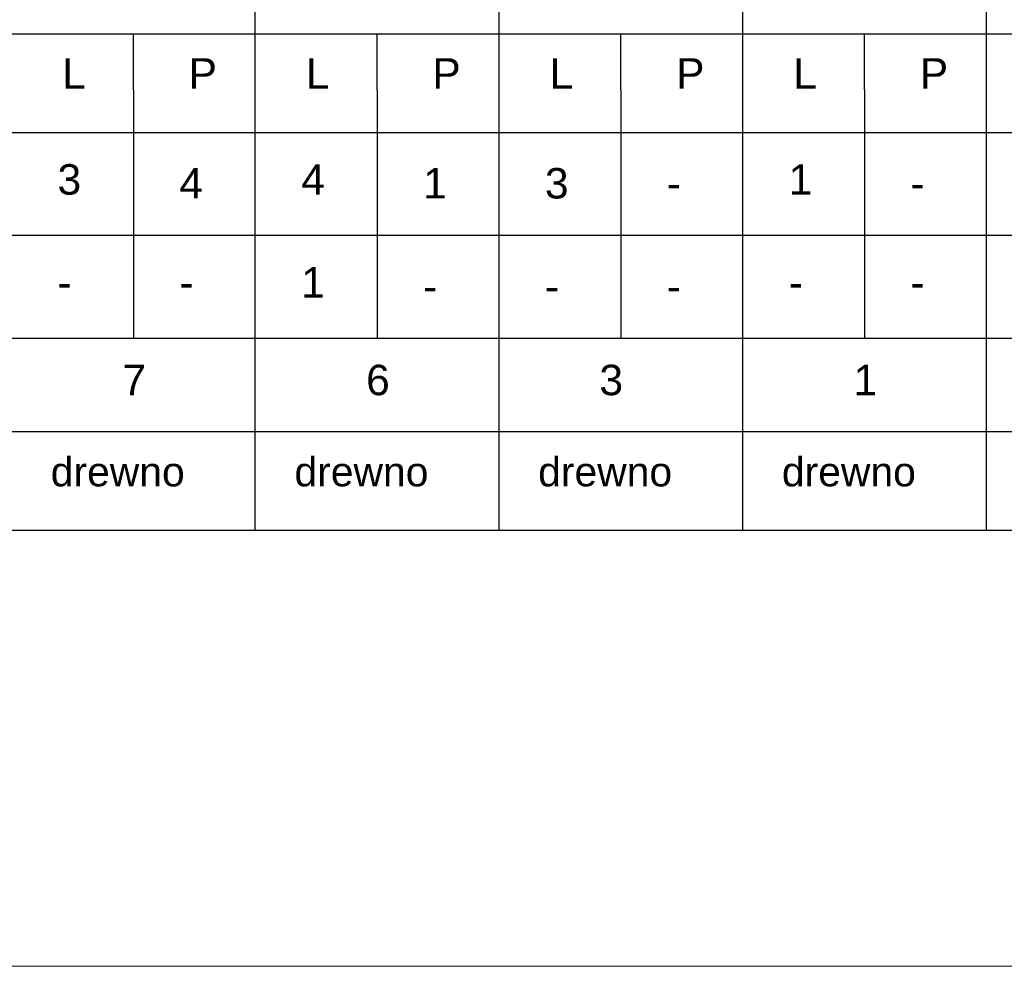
# Model space of a CAD drawing. Extents: x 4615668 to 9294084, y 5325188 to 10688993.
# Tile 483 of 656: x 4634003 to 4634811, y 5332629 to 5333406. Entities that reach past the tile are written whole.
import ezdxf

# ---------------------------------------------------------------- set-up
doc = ezdxf.new("R2010")
doc.units = 0
doc.header["$MEASUREMENT"] = 0
doc.layers.add('hacz', color=252, linetype='Continuous', lineweight=0)
doc.layers.add('OPIS', color=7, linetype='Continuous')
doc.layers.add('wymiary', color=2, linetype='Continuous')
doc.styles.add('100', font='isocp.shx', dxfattribs={"height": 20})
doc.styles.add('OZNACZ', font='arial.ttf', dxfattribs={"height": 25})

msp = doc.modelspace()

# ---------------------------------------------------------------- linework, layer by layer
msp.add_line((4633692.892, 5333313.57), (4635396.495, 5333313.57))
at = {"layer": 'hacz'}
msp.add_lwpolyline([(4633242.377, 5335457.083), (4637062.377, 5335457.083), (4637062.377, 5332629.083), (4633242.377, 5332629.083)], close=True, dxfattribs=at)
at = {"layer": 'OPIS'}
for p, q in [((4634196.495, 5332987.07), (4634196.495, 5333880.347)), ((4634396.495, 5332987.07), (4634396.495, 5333880.347)), ((4634396.495, 5332987.07), (4634396.495, 5333880.347)), ((4634596.495, 5332987.07), (4634596.495, 5333880.347)), ((4634796.495, 5332987.07), (4634796.495, 5333880.347)), ((4633996.495, 5333394.57), (4635796.495, 5333394.57)), ((4634096.495, 5333348.507), (4634096.495, 5333394.57)), ((4634296.495, 5333348.507), (4634296.495, 5333394.57)), ((4634496.495, 5333348.507), (4634496.495, 5333394.57)), ((4634696.495, 5333348.507), (4634696.495, 5333394.57)), ((4634096.495, 5333348.507), (4634096.495, 5333144.57)), ((4634296.495, 5333348.507), (4634296.495, 5333144.57)), ((4634496.495, 5333348.507), (4634496.495, 5333144.57)), ((4634696.495, 5333348.507), (4634696.495, 5333144.57)), ((4633692.892, 5333313.57), (4635796.495, 5333313.57)), ((4633892.892, 5333313.57), (4635596.495, 5333313.57)), ((4633692.892, 5333229.07), (4635796.495, 5333229.07)), ((4633692.892, 5333144.57), (4635796.495, 5333144.57)), ((4633692.892, 5333144.57), (4635796.495, 5333144.57)), ((4633692.892, 5333068.07), (4635796.495, 5333068.07)), ((4633597.282, 5332987.07), (4635796.495, 5332987.07))]:
    msp.add_line(p, q, dxfattribs=at)

# ---------------------------------------------------------------- texts
at = {"color": 7, "char_height": 25, "width": 40.1481, "attachment_point": 1, "style": 'OZNACZ'}
for s, insert in [('{\\fArial|b0|i0|c238|p34;3}', (4634034.176, 5333287.44)), ('{\\fArial|b0|i0|c238|p34;4}', (4634234.176, 5333287.44)), ('{\\fArial|b0|i0|c238|p34;1}', (4634634.176, 5333287.44)), ('{\\fArial|b0|i0|c238|p34;4}', (4634134.176, 5333284.296)), ('{\\fArial|b0|i0|c238|p34;1}', (4634334.176, 5333284.296)), ('{\\fArial|b0|i0|c238|p34;3}', (4634434.176, 5333284.296)), ('{\\fArial|b0|i0|c238|p34;-}', (4634534.176, 5333284.296)), ('{\\fArial|b0|i0|c238|p34;-}', (4634734.176, 5333284.296)), ('{\\fArial|b0|i0|c238|p34;1}', (4634234.176, 5333202.94)), ('{\\fArial|b0|i0|c238|p34;-}', (4634034.176, 5333202.94)), ('{\\fArial|b0|i0|c238|p34;-}', (4634134.176, 5333202.94)), ('{\\fArial|b0|i0|c238|p34;-}', (4634334.176, 5333199.796)), ('{\\fArial|b0|i0|c238|p34;-}', (4634434.176, 5333199.796)), ('{\\fArial|b0|i0|c238|p34;-}', (4634534.176, 5333199.796)), ('{\\fArial|b0|i0|c238|p34;-}', (4634634.176, 5333202.94)), ('{\\fArial|b0|i0|c238|p34;-}', (4634734.176, 5333202.94))]:
    msp.add_mtext(s, dxfattribs=dict(at, insert=insert))
at = {"layer": 'OPIS', "style": 'OZNACZ'}
for s, p in [('L', (4634038.011, 5333349.449)), ('P', (4634141.785, 5333349.449)), ('L', (4634238.011, 5333349.449)), ('P', (4634341.785, 5333349.449)), ('L', (4634438.011, 5333349.449)), ('P', (4634541.785, 5333349.449)), ('L', (4634638.011, 5333349.449)), ('P', (4634741.785, 5333349.449)), ('7', (4634087.433, 5333097.839)), ('6', (4634287.433, 5333097.839)), ('3', (4634478.852, 5333097.839)), ('1', (4634687.433, 5333097.839))]:
    msp.add_text(s, height=25, dxfattribs=at).set_placement(p)
at = {"layer": 'wymiary', "lineweight": 25, "ltscale": 2, "char_height": 24, "width": 185.76483, "attachment_point": 1, "style": '100'}
for insert in [(4634028.625, 5333047.021), (4634228.625, 5333047.021), (4634428.625, 5333047.021), (4634628.625, 5333047.021)]:
    msp.add_mtext('{\\fArial|b0|i0|c238|p34;\\C0;drewno}', dxfattribs=dict(at, insert=insert))

doc.saveas('drawing.dxf')
